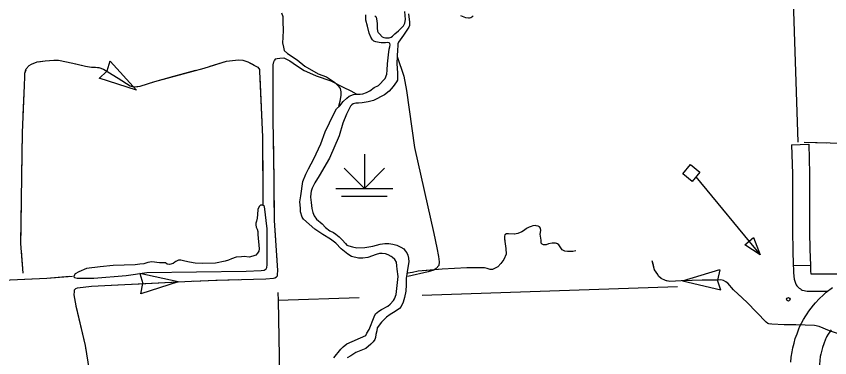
# Model space of a CAD drawing. Extents: x 1084508 to 1142749, y 1057638 to 1093403.
# Drawn here: x 1115649 to 1117882, y 1069133 to 1070069 of the extents above; entities that cross this region are included whole.
import ezdxf

# ---------------------------------------------------------------- set-up
doc = ezdxf.new("R2010")
doc.units = 0
for name, color, linetype in [('Level 10', 7, 'Continuous'), ('Level 35', 7, 'Continuous'), ('Level 4', 7, 'Continuous'), ('Level 43', 7, 'Continuous'), ('Level 44', 7, 'Continuous'), ('Level 45', 7, 'Continuous'), ('Level 47', 7, 'Continuous'), ('Level 5', 7, 'Continuous'), ('Level 56', 7, 'Continuous')]:
    doc.layers.add(name, color=color, linetype=linetype)

msp = doc.modelspace()

# ---------------------------------------------------------------- linework, layer by layer
at = {"layer": 'Level 10'}
for points in [[(1117775.5, 1069120.5), (1117776.9, 1069134.5), (1117779, 1069148.9), (1117781.2, 1069159.6), (1117784.3, 1069172.6), (1117787.8, 1069185.2), (1117792.5, 1069198), (1117797.5, 1069211.4), (1117800.6, 1069219.5), (1117804.7, 1069227.3), (1117810.4, 1069237.6), (1117816.8, 1069247.3), (1117820.8, 1069253.3), (1117825.4, 1069260.1), (1117831.3, 1069268.4), (1117837.5, 1069276.5), (1117843.1, 1069283.3), (1117853.4, 1069294.2), (1117865.1, 1069305.4), (1117872.7, 1069312), (1117890.3, 1069325.6)], [(1117885.8, 1069209.4), (1117882.2, 1069204), (1117877.7, 1069197.1), (1117873.7, 1069189.9), (1117872.1, 1069186.8), (1117870.8, 1069183.5), (1117866.1, 1069170.8), (1117862.5, 1069161), (1117860.2, 1069152.9), (1117857.8, 1069142.6), (1117856.3, 1069135.5), (1117854.9, 1069125), (1117853.8, 1069114.4), (1117853.4, 1069106.8), (1117853.6, 1069090.9), (1117854.8, 1069019.2), (1117857.2, 1068922.2)]]:
    msp.add_lwpolyline(points, dxfattribs=at)
at = {"layer": 'Level 35'}
for points in [[(1116633.5, 1070070), (1116636.6, 1070068.3), (1116637, 1070066.5), (1116638, 1070061.9), (1116640.1, 1070049), (1116640.1, 1070036.3), (1116641.2, 1070027.9), (1116642.9, 1070024.7), (1116646.5, 1070020.9), (1116653.5, 1070012.8), (1116658.4, 1070010.7), (1116662.9, 1070010.3), (1116668.9, 1070010.3), (1116673.1, 1070010.3), (1116678.7, 1070011.4), (1116682.6, 1070014.6), (1116688.6, 1070021.2), (1116698.4, 1070028.9), (1116712.8, 1070042.6), (1116716.3, 1070050.4), (1116717.7, 1070060.5), (1116715.6, 1070082)], [(1116673.1, 1069979.1), (1116674.9, 1069985.4), (1116675.6, 1069991), (1116675.2, 1069994.5), (1116672.8, 1069996.3), (1116668.9, 1069997), (1116662.9, 1069996.6), (1116658, 1069996.6), (1116651.4, 1069996.3), (1116645.4, 1069997.3), (1116636.3, 1069999.1), (1116631, 1070001.2), (1116627.5, 1070004.7), (1116622.6, 1070012.1), (1116618, 1070023), (1116613.5, 1070041.6), (1116608.9, 1070058.4), (1116608.9, 1070073.2)], [(1116726.3, 1070075.6), (1116728.8, 1070053), (1116728.8, 1070043.9)], [(1116903.5, 1070070.1), (1116899.7, 1070066.8), (1116896.8, 1070065.1), (1116893.9, 1070064.3), (1116890.6, 1070063.9), (1116883.5, 1070065.1), (1116869.7, 1070070.6)], [(1116728.8, 1070043.9), (1116727.2, 1070039.3), (1116721.7, 1070030.9), (1116712.6, 1070017.2), (1116698.8, 1069998.4), (1116697.2, 1069993.8), (1116696.7, 1069986.7), (1116695.5, 1069977.6), (1116695.1, 1069958.8), (1116693.8, 1069939.6), (1116695.9, 1069912.9), (1116696.3, 1069899.6), (1116695.5, 1069894.2), (1116693.4, 1069889.6), (1116688.4, 1069882.5), (1116684.2, 1069876.2), (1116673, 1069863.7), (1116660.5, 1069853.7), (1116630.1, 1069838.3), (1116615.5, 1069834.1), (1116598.8, 1069831.6), (1116588.8, 1069830.4), (1116581.7, 1069830.4), (1116573.8, 1069829.1), (1116570.9, 1069826.2), (1116567.1, 1069822.4), (1116562.9, 1069814.9), (1116556.3, 1069800.7), (1116545.4, 1069776.1), (1116535.9, 1069741.5), (1116508.8, 1069680.2), (1116480.8, 1069631.4), (1116469.2, 1069611.8), (1116461.2, 1069597.2), (1116458.7, 1069589.3), (1116457.9, 1069583.1), (1116457.1, 1069573.1), (1116458.7, 1069558), (1116460.4, 1069542.2), (1116463.7, 1069530.5), (1116467.5, 1069521.3), (1116473.3, 1069512.6), (1116489.2, 1069500.1), (1116497.9, 1069489.7), (1116510, 1069480.9), (1116520, 1069475.9), (1116526.7, 1069471.3), (1116535.9, 1069463.8), (1116544.2, 1069456.3), (1116552.9, 1069445.4), (1116556.7, 1069441.7), (1116562.5, 1069439.2)], [(1116688.3, 1069401.8), (1116681.3, 1069408.2), (1116678.3, 1069410.6), (1116670.7, 1069414.7), (1116663, 1069417.1), (1116654.2, 1069418.8), (1116646.5, 1069418.3), (1116637.7, 1069415.9), (1116614.1, 1069407.7), (1116600.6, 1069405.9), (1116588.8, 1069405.9), (1116570, 1069410), (1116560, 1069416.5), (1116541.1, 1069431.2), (1116526.4, 1069447.1), (1116511.7, 1069457.7), (1116490.5, 1069470.7), (1116468.7, 1069484.8), (1116438, 1069512.5), (1116434.5, 1069517.8), (1116429.8, 1069532.6), (1116429.2, 1069543.2), (1116428, 1069560.3), (1116430.4, 1069576.2), (1116436.3, 1069615.6), (1116443.9, 1069635.7), (1116451.6, 1069650.4), (1116466.3, 1069678.1), (1116485.2, 1069719.3), (1116496.9, 1069751.8), (1116521.1, 1069801.3), (1116528.7, 1069815.4), (1116537.6, 1069823.1), (1116547, 1069835.4), (1116556.4, 1069844.9), (1116563.5, 1069849.6), (1116575.3, 1069854.3), (1116580, 1069855.5), (1116593.5, 1069855.5), (1116600.6, 1069856.6), (1116610.6, 1069859.6), (1116620, 1069864.3), (1116631.8, 1069873.7), (1116643.6, 1069879.6), (1116661.8, 1069898.5), (1116666.5, 1069910.3), (1116667.5, 1069921.5), (1116668.6, 1069938.4), (1116671, 1069962.9), (1116673.1, 1069979.1)], [(1116562.5, 1069439.2), (1116572.1, 1069436.3), (1116584.6, 1069434.2), (1116605.9, 1069435), (1116628, 1069438.8), (1116648, 1069443.8), (1116660.9, 1069446.3), (1116672.1, 1069446.3), (1116683, 1069444.2), (1116693.8, 1069440.9), (1116705.1, 1069435.9), (1116713.4, 1069431.3), (1116717.2, 1069425.8), (1116721.3, 1069420), (1116724.7, 1069413.8), (1116725.9, 1069405.8), (1116726.8, 1069395.8), (1116724.3, 1069380.4), (1116719.7, 1069349.5), (1116719.7, 1069332.4), (1116719.2, 1069314.9), (1116714.7, 1069297.8), (1116711.3, 1069284.5), (1116705.9, 1069273.2), (1116701.7, 1069267.8), (1116689.2, 1069259), (1116675.9, 1069251.5), (1116665.9, 1069243.6), (1116652.1, 1069229.8), (1116640.5, 1069214.8), (1116638.8, 1069206.1), (1116636.3, 1069196.5), (1116635.1, 1069187.7), (1116633.4, 1069182.3), (1116629.2, 1069176.5), (1116622.5, 1069169.4), (1116608.8, 1069157.7), (1116581.3, 1069146.9), (1116567.5, 1069138.1), (1116557.5, 1069132.3)], [(1116521.1, 1069131.9), (1116539.9, 1069156.1), (1116546.4, 1069162.5), (1116557, 1069170.2), (1116608.8, 1069193.8), (1116611.8, 1069199.7), (1116618.3, 1069210.3), (1116631.8, 1069244.4), (1116635.9, 1069252.7), (1116644.8, 1069259.8), (1116651.8, 1069264.5), (1116669.5, 1069273.9), (1116675.4, 1069279.8), (1116684.8, 1069289.8), (1116687.7, 1069294.5), (1116692.5, 1069306.3), (1116697.8, 1069355.2), (1116695.4, 1069375.2), (1116693.6, 1069384.7), (1116693, 1069394.7), (1116688.3, 1069401.8)]]:
    msp.add_lwpolyline(points, dxfattribs=at)
msp.add_lwpolyline([(1115975.7, 1069387.6), (1115915.8, 1069385.1), (1115879.4, 1069381.4), (1115842.4, 1069377.1), (1115821.4, 1069368.4), (1115810.9, 1069362.9), (1115807.8, 1069356.7), (1115807.8, 1069354.2), (1115809, 1069353), (1115817, 1069351.1), (1115820.7, 1069351.1), (1115862.7, 1069351.1), (1115951, 1069357.9), (1116007.8, 1069365.9), (1116280.8, 1069370.3), (1116321.5, 1069372.1), (1116330.2, 1069372.7), (1116335.7, 1069376.4), (1116337.6, 1069380.2), (1116338.2, 1069387.6), (1116338.2, 1069485.8), (1116330.8, 1069547.6), (1116326.5, 1069551.3), (1116319.7, 1069550.7), (1116316.6, 1069547.6), (1116312.9, 1069539.5), (1116311.6, 1069525.3), (1116310.4, 1069515.4), (1116309.2, 1069506.8), (1116306.7, 1069501.2), (1116306.7, 1069496.9), (1116307.9, 1069490.7), (1116311, 1069485.2), (1116312.3, 1069479), (1116312.9, 1069470.3), (1116316, 1069431.4), (1116315.3, 1069424.6), (1116311.6, 1069419.7), (1116306.7, 1069414.1), (1116298.7, 1069411), (1116288.8, 1069408), (1116274.6, 1069409.8), (1116267.8, 1069409.2), (1116253, 1069408.6), (1116240.6, 1069404.2), (1116232, 1069399.9), (1116222.7, 1069397.4), (1116196.2, 1069391.9), (1116161.6, 1069391.3), (1116140.6, 1069391.9), (1116125.2, 1069394.4), (1116112.2, 1069397.4), (1116101.1, 1069399.9), (1116094.9, 1069399.9), (1116087.5, 1069396.8), (1116084.4, 1069394.4), (1116080.1, 1069391.3), (1116069.6, 1069388.2), (1116064, 1069389.4), (1116059.1, 1069392.5), (1116051.1, 1069392.5), (1116042.4, 1069392.5), (1116022, 1069395.6), (1116010.3, 1069393.7), (1115999.8, 1069390), (1115988.7, 1069388.8)], close=True, dxfattribs=at)
at = {"layer": 'Level 4'}
msp.add_lwpolyline([(1116367.3, 1069311.3), (1116367.9, 1069289.4), (1116373.8, 1068984)], dxfattribs=at)
at = {"layer": 'Level 43'}
for p, q in [((1115906.2, 1069945.9), (1115898.1, 1069918.4)), ((1115979.7, 1069866.7), (1115907.2, 1069946.4)), ((1115877.1, 1069898.3), (1115897.9, 1069918.1)), ((1115979.7, 1069866.7), (1115877.1, 1069899.5)), ((1116093.5, 1069340.6), (1115988.2, 1069363.3)), ((1115988.2, 1069363.3), (1115997, 1069336.1)), ((1117478.1, 1069343.2), (1117581.1, 1069374.5)), ((1117580.4, 1069373.7), (1117574.7, 1069345.6)), ((1116093.5, 1069340.6), (1115991, 1069307.6)), ((1117478.1, 1069343.2), (1117583, 1069318.7)), ((1117583.7, 1069318), (1117574.7, 1069345.2)), ((1115991, 1069307.6), (1115997, 1069335.7))]:
    msp.add_line(p, q, dxfattribs=at)
for points in [[(1115668, 1069364.1), (1115662.2, 1069446.1), (1115666.1, 1069750.7), (1115671.9, 1069879.6), (1115672.9, 1069903), (1115672.9, 1069912.8), (1115676.8, 1069924.5), (1115684.6, 1069934.2), (1115691.5, 1069938.1), (1115707.1, 1069944), (1115728.5, 1069946.5), (1115752.2, 1069949), (1115765.6, 1069949), (1115804.6, 1069940.4), (1115839.3, 1069932.5), (1115855.7, 1069929.5), (1115867.3, 1069929.5), (1115876.4, 1069928.3), (1115888.6, 1069924), (1115929.4, 1069899), (1115961.7, 1069878.3), (1115971.4, 1069875.9), (1115989.7, 1069877.1), (1116029.9, 1069890.5), (1116165, 1069927), (1116226.5, 1069945.9), (1116259.4, 1069949.6), (1116271.6, 1069949), (1116284.9, 1069944.1), (1116303.2, 1069934.4), (1116312.3, 1069929.5), (1116317.2, 1069923.4), (1116317.2, 1069917.9), (1116325.2, 1069738.5), (1116326.5, 1069551.3)], [(1115709.4, 1069944.3), (1115728.5, 1069946.5), (1115752.2, 1069949), (1115765.6, 1069949), (1115804.6, 1069940.4), (1115831.8, 1069934.2)], [(1115857.2, 1069057.1), (1115839.3, 1069166.4), (1115814, 1069275.1), (1115808.4, 1069305.4), (1115809, 1069314.1), (1115809.6, 1069318.4), (1115810.9, 1069320.8), (1115813.3, 1069322.1), (1115817.7, 1069323.9), (1115855.9, 1069328.9), (1116130.7, 1069342.5), (1116201.1, 1069345.6), (1116334.5, 1069348.6), (1116355.5, 1069351.1), (1116359.2, 1069351.7), (1116363.5, 1069354.8), (1116366.6, 1069357.3), (1116366.6, 1069360.4), (1116367.2, 1069372.1), (1116357.9, 1069509.3), (1116357.3, 1069620.5), (1116354.9, 1069787.3), (1116354.2, 1069894.8), (1116354.9, 1069935.5), (1116356.7, 1069944.2), (1116357.9, 1069947.9), (1116361.6, 1069952.2), (1116366, 1069953.5), (1116372.8, 1069954.1), (1116383.9, 1069954.7), (1116399.9, 1069947.3), (1116419.1, 1069933.7), (1116440.1, 1069920.7), (1116472.8, 1069905.3), (1116512.9, 1069891.7), (1116548.7, 1069873.8), (1116567.9, 1069864.5), (1116582.1, 1069856.5)], [(1116182.1, 1069932.3), (1116226.5, 1069945.9), (1116259.4, 1069949.6), (1116271.6, 1069949), (1116284.9, 1069944.1), (1116301.2, 1069935.5)], [(1116360.2, 1069950.5), (1116361.6, 1069952.2), (1116366, 1069953.5), (1116372.8, 1069954.1), (1116383.9, 1069954.7), (1116399.9, 1069947.3), (1116419.1, 1069933.7), (1116440.1, 1069920.7), (1116470.6, 1069906.3)], [(1115668.3, 1069798.9), (1115671.9, 1069879.6), (1115672.9, 1069903), (1115672.9, 1069912.8), (1115676.2, 1069922.5)], [(1115872.7, 1069928.8), (1115876.4, 1069928.3), (1115888.6, 1069924), (1115929.4, 1069899), (1115961.7, 1069878.3), (1115971.4, 1069875.9), (1115982.8, 1069876.6)], [(1116082.3, 1069904.7), (1116142.3, 1069920.9)], [(1116022.5, 1069888), (1116029.9, 1069890.5), (1116082.3, 1069904.7)], [(1116317.9, 1069902.5), (1116323.4, 1069778.3)], [(1116354.9, 1069786.1), (1116354.9, 1069787.3), (1116354.2, 1069894.8), (1116354.5, 1069910.4)], [(1116509.8, 1069892.7), (1116512.9, 1069891.7), (1116548.7, 1069873.8), (1116565.6, 1069865.6)], [(1116565.6, 1069865.6), (1116567.9, 1069864.5), (1116582.1, 1069856.5)], [(1115664.6, 1069633.2), (1115666.1, 1069750.7), (1115666.4, 1069757.5)], [(1116357.3, 1069620.3), (1116357.3, 1069620.5), (1116355.5, 1069744.6)], [(1116325.2, 1069736.9), (1116326, 1069612.6)], [(1117812.2, 1069723.6), (1117919.1, 1069721.2), (1117950.4, 1069721.7), (1117977.4, 1069725.5), (1118005.3, 1069726.5), (1118019.8, 1069727.5), (1118041.9, 1069725.1), (1118086.2, 1069716.9), (1118156.1, 1069698.1), (1118191.2, 1069692.3), (1118213.9, 1069683.6), (1118258.6, 1069656.2), (1118290.4, 1069629.2), (1118328.5, 1069606.5)], [(1117812.2, 1069723.6), (1117874.4, 1069722.2)], [(1115662.5, 1069467.5), (1115664, 1069591.8)], [(1116326.3, 1069571.2), (1116326.5, 1069551.3)], [(1116361.6, 1069454.7), (1116357.9, 1069509.3), (1116357.6, 1069578.9)], [(1117185.7, 1069425.4), (1117177.6, 1069424), (1117162.6, 1069424), (1117155.4, 1069424.4), (1117147.7, 1069428.3), (1117142.4, 1069436.5), (1117138.6, 1069442.3), (1117134.7, 1069444.7), (1117129.9, 1069446.6), (1117120.3, 1069446.6), (1117110.1, 1069444.7), (1117103.9, 1069441.8), (1117096.2, 1069442.3), (1117092.8, 1069443.7), (1117089.9, 1069447.1), (1117089.9, 1069454.8), (1117087.5, 1069471.2), (1117089.4, 1069481.8), (1117088.5, 1069488), (1117085.6, 1069491.9), (1117081.7, 1069493.3), (1117076.9, 1069494.3), (1117073.5, 1069494.8), (1117067.8, 1069494.3), (1117063, 1069492.4), (1117057.7, 1069490.4), (1117050.4, 1069487.1), (1117044.7, 1069482.3), (1117036.9, 1069477.9), (1117026.4, 1069473.1), (1117015.8, 1069471.2), (1117000.8, 1069472.1), (1116995.1, 1069472.6), (1116990.2, 1069469.3), (1116989.3, 1069465.9), (1116989.3, 1069461.5), (1116990.2, 1069451.4), (1116993.1, 1069431.7), (1116994.6, 1069416.3), (1116987.8, 1069402.3), (1116979.2, 1069391.2), (1116971.5, 1069382.1), (1116960.4, 1069376.3), (1116956.5, 1069374.8), (1116949.8, 1069374.8), (1116942.1, 1069377.2), (1116934.9, 1069378.7), (1116916.6, 1069379.2), (1116886.2, 1069378.7), (1116818.3, 1069375.3), (1116752.7, 1069369.7), (1116737.1, 1069366.1), (1116723.9, 1069364.1)], [(1117092.9, 1069443.7), (1117092.8, 1069443.7), (1117089.9, 1069447.1), (1117089.9, 1069454.8), (1117087.5, 1069471.2), (1117089.4, 1069481.8), (1117088.5, 1069488), (1117085.6, 1069491.9), (1117081.7, 1069493.3), (1117076.9, 1069494.3), (1117073.5, 1069494.8), (1117067.8, 1069494.3), (1117063, 1069492.4), (1117057.7, 1069490.4), (1117050.4, 1069487.1), (1117044.7, 1069482.3), (1117036.9, 1069477.9), (1117026.4, 1069473.1), (1117018, 1069471.6)], [(1116989.7, 1069456.9), (1116990.2, 1069451.4), (1116993.1, 1069431.7), (1116994.6, 1069416.3), (1116987.8, 1069402.3), (1116979.2, 1069391.2), (1116971.5, 1069382.1), (1116960.4, 1069376.3), (1116956.5, 1069374.8), (1116949.8, 1069374.8), (1116942.1, 1069377.2), (1116934.9, 1069378.7), (1116931.8, 1069378.8)], [(1117185.7, 1069425.4), (1117177.6, 1069424), (1117162.6, 1069424), (1117155.4, 1069424.4), (1117147.7, 1069428.3), (1117142.4, 1069436.5), (1117138.6, 1069442.3), (1117134.7, 1069444.7), (1117133, 1069445.4)], [(1115668, 1069364.1), (1115663.6, 1069426.1)], [(1116300.6, 1069347.9), (1116334.5, 1069348.6), (1116355.5, 1069351.1), (1116359.2, 1069351.7), (1116363.5, 1069354.8), (1116366.6, 1069357.3), (1116366.6, 1069360.4), (1116367.2, 1069372.1), (1116364.4, 1069413.4)], [(1117398.2, 1069386.5), (1117395.2, 1069398)], [(1117942.7, 1069186), (1117881.6, 1069206.2), (1117853.2, 1069218.3), (1117840.2, 1069221.1), (1117789.6, 1069222.6), (1117757.3, 1069222.6), (1117723.2, 1069224.5), (1117715.5, 1069225.5), (1117712.1, 1069226.4), (1117707.7, 1069230.3), (1117655.3, 1069284.3), (1117618.2, 1069318.9), (1117602.3, 1069336.8), (1117597.5, 1069341.1), (1117590.7, 1069344), (1117583, 1069345.9), (1117574.8, 1069345.4), (1117532.5, 1069345), (1117474.2, 1069343), (1117443.4, 1069341.6), (1117431.3, 1069344), (1117419.8, 1069349.8), (1117412.6, 1069356), (1117410.2, 1069360.9), (1117401.5, 1069373.9), (1117395.2, 1069398)], [(1117436.8, 1069342.9), (1117431.3, 1069344), (1117419.8, 1069349.8), (1117412.6, 1069356), (1117410.2, 1069360.9), (1117401.5, 1069373.9), (1117398.2, 1069386.5)], [(1116725.5, 1069364.4), (1116723.9, 1069364.1)], [(1116890.4, 1069378.7), (1116886.2, 1069378.7), (1116818.3, 1069375.3), (1116766.4, 1069370.8)], [(1115568.2, 1069346.8), (1115612.7, 1069345.6), (1115733.1, 1069351.1), (1115803.5, 1069356.7)], [(1115671.7, 1069348.3), (1115733.1, 1069351.1), (1115795.7, 1069356.1)], [(1115969.4, 1069334.5), (1116093.5, 1069340.6)], [(1116134.9, 1069342.7), (1116197, 1069345.4)], [(1116197, 1069345.4), (1116201.1, 1069345.6), (1116259.1, 1069346.9)], [(1117600.5, 1069338.4), (1117597.5, 1069341.1), (1117590.7, 1069344), (1117583, 1069345.9), (1117574.8, 1069345.4), (1117532.5, 1069345), (1117478.1, 1069343.2)], [(1115809.2, 1069315.1), (1115809.6, 1069318.4), (1115810.9, 1069320.8), (1115813.3, 1069322.1), (1115817.7, 1069323.9), (1115855.9, 1069328.9), (1115928, 1069332.4)], [(1117719.4, 1069225), (1117715.5, 1069225.5), (1117712.1, 1069226.4), (1117707.7, 1069230.3), (1117655.3, 1069284.3), (1117629.2, 1069308.6)], [(1115841.5, 1069153), (1115839.3, 1069166.4), (1115814.2, 1069274.2)], [(1117800.8, 1069222.3), (1117789.6, 1069222.6), (1117760.8, 1069222.6)]]:
    msp.add_lwpolyline(points, dxfattribs=at)
at = {"layer": 'Level 44'}
for p, q in [((1116605, 1069691.2), (1116605, 1069597)), ((1116605, 1069597), (1116549.5, 1069652.5)), ((1116605, 1069597), (1116660.5, 1069652.5)), ((1116526.5, 1069597), (1116683.5, 1069597)), ((1116542.2, 1069575.6), (1116667.8, 1069575.6))]:
    msp.add_line(p, q, dxfattribs=at)
at = {"layer": 'Level 45'}
for p, q in [((1117777.6, 1069716.9), (1117824.6, 1069718.1)), ((1117782.2, 1069385.4), (1117829.3, 1069386.8))]:
    msp.add_line(p, q, dxfattribs=at)
for points in [[(1117777.6, 1069716.9), (1117779.7, 1069636.9), (1117779.7, 1069561.3), (1117779.7, 1069551.7)], [(1117824.6, 1069718.1), (1117826.7, 1069637.6), (1117826.7, 1069561.4), (1117826.8, 1069551.9)], [(1117779.7, 1069551.7), (1117780, 1069477.6), (1117781, 1069428.3), (1117782.2, 1069385.4)], [(1117826.8, 1069551.9), (1117827.1, 1069478.1), (1117828.1, 1069429.5), (1117829.3, 1069386.8)], [(1117782.2, 1069385.4), (1117782.5, 1069376), (1117782.8, 1069366.2), (1117784.1, 1069356.1), (1117785, 1069348.4), (1117786.6, 1069342.3), (1117788.5, 1069336.6), (1117790.3, 1069332.8), (1117792.2, 1069330), (1117794.5, 1069327.1), (1117798.3, 1069323.6), (1117801.8, 1069321.1), (1117804.3, 1069319.7), (1117807.1, 1069318.2), (1117811.7, 1069316.7), (1117815.8, 1069316), (1117820.8, 1069315.5), (1117837.9, 1069315.3), (1117876.8, 1069315.5)], [(1117829.3, 1069386.8), (1117829.6, 1069377.5), (1117829.8, 1069369.8), (1117830.7, 1069362.5), (1117838.1, 1069362.3), (1117897.6, 1069362.8), (1117932.5, 1069362.9)]]:
    msp.add_lwpolyline(points, dxfattribs=at)
at = {"layer": 'Level 47'}
for points in [[(1116377.7, 1070078.9), (1116380.8, 1070068.4), (1116381.4, 1070054.2), (1116382, 1070031.3), (1116381.4, 1070010.9), (1116380.2, 1069996.7), (1116382.6, 1069984.3), (1116385.1, 1069975.1), (1116393.8, 1069967), (1116420.3, 1069949.7), (1116441.9, 1069932.4), (1116477.7, 1069910.8), (1116500.6, 1069903.4), (1116522.8, 1069888.6), (1116533.3, 1069878.7), (1116538.2, 1069870.7), (1116540.1, 1069862), (1116540.1, 1069852.8), (1116537.6, 1069835.5), (1116533.9, 1069821.2)], [(1116695.1, 1069958.8), (1116713.6, 1069904.7), (1116720.4, 1069865.1), (1116742.6, 1069709.4), (1116795.8, 1069473.4), (1116803.5, 1069433.7), (1116808.3, 1069410.5), (1116810.3, 1069396), (1116809.3, 1069385.4), (1116801.6, 1069377.7), (1116795.8, 1069372.8), (1116780.3, 1069368), (1116724.2, 1069355.4)]]:
    msp.add_lwpolyline(points, dxfattribs=at)
at = {"layer": 'Level 5'}
for points in [[(1117769.9, 1070469.6), (1117794.9, 1069724.2)], [(1117464.6, 1069327), (1116763.7, 1069303)], [(1116591.1, 1069297.1), (1116367.9, 1069289.4)]]:
    msp.add_lwpolyline(points, dxfattribs=at)
at = {"layer": 'Level 56'}
for p, q in [((1117648.9, 1069442), (1117673.5, 1069462.4)), ((1117673.5, 1069462.4), (1117691.8, 1069415.2)), ((1117691.8, 1069415.2), (1117648.9, 1069442))]:
    msp.add_line(p, q, dxfattribs=at)
msp.add_lwpolyline([(1117504.8, 1069616.3), (1117479.5, 1069637), (1117500.3, 1069662.4), (1117525.5, 1069641.7)], close=True, dxfattribs=at)
msp.add_lwpolyline([(1117515.2, 1069629), (1117691.8, 1069415.2)], dxfattribs=at)
msp.add_circle((1117768.8, 1069292.8), 4.71, dxfattribs=at)

doc.saveas('drawing.dxf')
